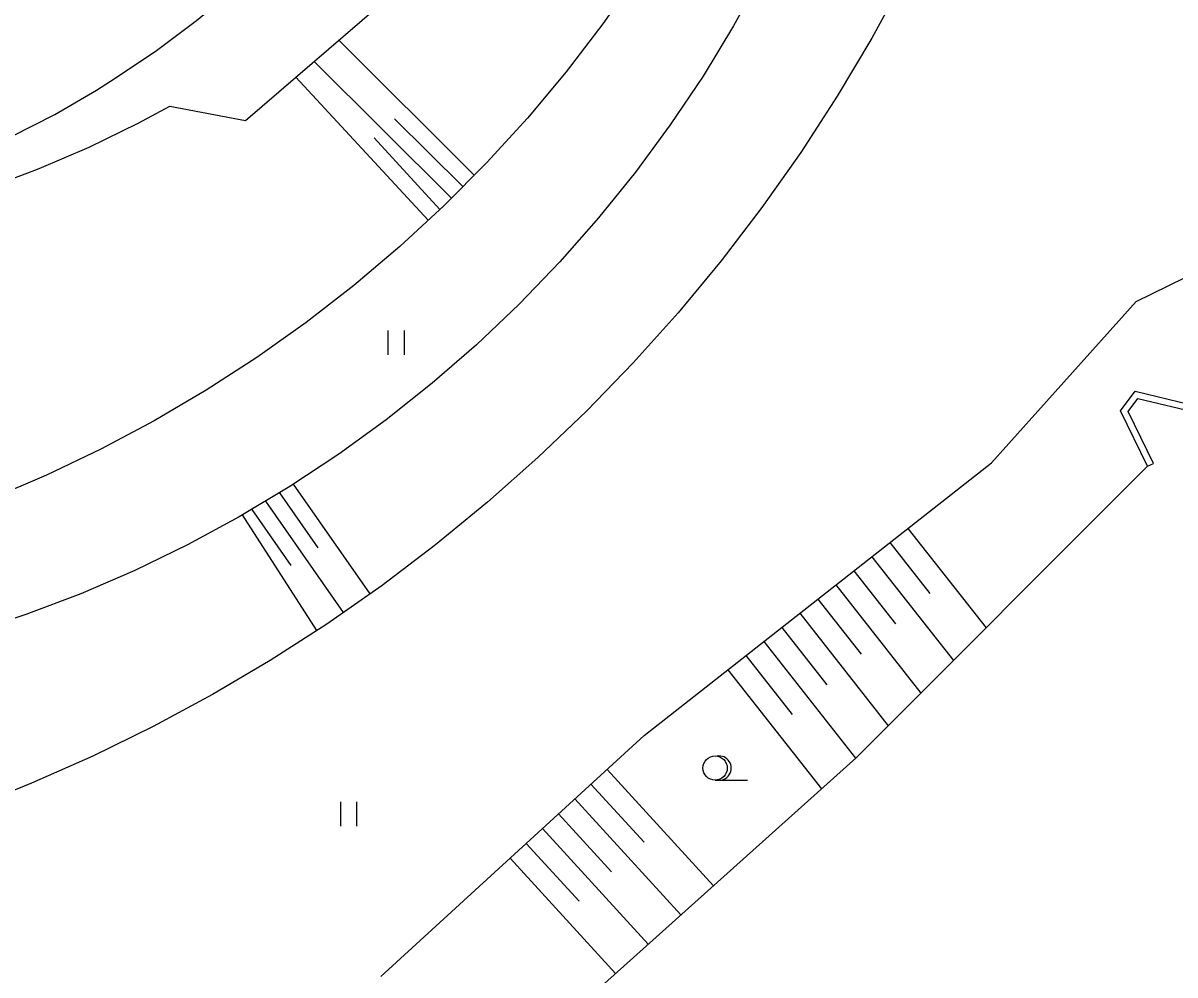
# Model space of a CAD drawing. Extents: x -539515 to -538098, y -1182060 to -1180157.
# Drawn here: x -539011.15 to -538975.56, y -1180675.45 to -1180646.04 of the extents above; entities that cross this region are included whole.
import ezdxf

# ---------------------------------------------------------------- set-up
doc = ezdxf.new("R2010")
doc.units = 0
for name, color, linetype in [('Vrstva 13', 7, 'Continuous'), ('Vrstva 27', 7, 'Continuous'), ('Vrstva 29', 7, 'Continuous'), ('Vrstva 36', 7, 'Continuous'), ('Vrstva 68', 7, 'Continuous')]:
    doc.layers.add(name, color=color, linetype=linetype)

msp = doc.modelspace()

# ---------------------------------------------------------------- linework, layer by layer
at = {"layer": 'Vrstva 13'}
for p, q in [((-539004.28, -1180649.05), (-539000.16, -1180645.51)), ((-539006.62, -1180648.61), (-539004.28, -1180649.05))]:
    msp.add_line(p, q, dxfattribs=at)
msp.add_lwpolyline([(-539012.225, -1180651.131), (-539010.65, -1180650.539), (-539009.104, -1180649.873), (-539007.592, -1180649.134), (-539006.62, -1180648.61)], dxfattribs=at)
at = {"layer": 'Vrstva 27'}
for p, q in [((-538997.206, -1180650.74), (-539001.398, -1180646.574)), ((-538997.91, -1180651.449), (-539002.159, -1180647.228)), ((-538998.635, -1180652.137), (-539002.723, -1180647.712)), ((-538997.558, -1180651.094), (-538999.668, -1180648.998)), ((-538998.268, -1180651.798), (-539000.306, -1180649.592)), ((-539000.427, -1180663.677), (-539002.792, -1180660.29)), ((-539002.027, -1180662.259), (-539003.217, -1180660.555)), ((-539002.866, -1180662.803), (-539004.075, -1180661.071)), ((-539001.247, -1180664.249), (-539003.644, -1180660.816)), ((-539002.074, -1180664.81), (-539004.368, -1180661.24)), ((-538983.808, -1180661.656), (-538981.394, -1180664.73)), ((-538984.364, -1180662.092), (-538983.131, -1180663.663)), ((-538984.92, -1180662.529), (-538982.401, -1180665.737)), ((-538985.476, -1180662.965), (-538984.19, -1180664.603)), ((-538986.032, -1180663.402), (-538983.408, -1180666.744)), ((-538986.588, -1180663.839), (-538985.25, -1180665.543)), ((-538987.144, -1180664.275), (-538984.415, -1180667.751)), ((-538987.7, -1180664.712), (-538986.309, -1180666.483)), ((-538988.256, -1180665.148), (-538985.423, -1180668.757)), ((-538988.812, -1180665.585), (-538987.381, -1180667.407)), ((-538989.368, -1180666.021), (-538986.478, -1180669.703)), ((-538993.101, -1180669.099), (-538989.815, -1180672.693)), ((-538993.601, -1180669.557), (-538991.961, -1180671.351)), ((-538994.101, -1180670.014), (-538990.825, -1180673.598)), ((-538994.601, -1180670.472), (-538992.966, -1180672.261)), ((-538995.102, -1180670.929), (-538991.835, -1180674.502)), ((-538995.602, -1180671.386), (-538993.971, -1180673.171)), ((-538996.102, -1180671.844), (-538992.845, -1180675.407))]:
    msp.add_line(p, q, dxfattribs=at)
at = {"layer": 'Vrstva 29'}
for p, q in [((-538976.753, -1180654.642), (-538969.107, -1180650.914)), ((-538981.224, -1180659.627), (-538976.753, -1180654.642)), ((-539002.404, -1180655.292), (-539003.925, -1180656.371)), ((-538998.508, -1180657.17), (-538999.928, -1180658.299)), ((-538993.738, -1180658.032), (-538995.239, -1180659.469)), ((-538991.956, -1180668.053), (-538981.224, -1180659.627)), ((-538976.401, -1180659.736), (-538985.404, -1180668.74)), ((-539007.698, -1180662.952), (-539009.364, -1180663.671)), ((-539001.762, -1180664.609), (-539003.51, -1180665.732)), ((-539000.095, -1180675.494), (-538991.956, -1180668.053)), ((-538985.404, -1180668.74), (-538994.304, -1180676.715))]:
    msp.add_line(p, q, dxfattribs=at)
for points in [[(-538990.23, -1180641.35), (-538991.164, -1180642.964), (-538992.167, -1180644.537), (-538993.236, -1180646.065), (-538994.37, -1180647.545), (-538995.566, -1180648.976)], [(-538987.52, -1180642.91), (-538988.323, -1180644.538), (-538989.196, -1180646.128), (-538990.139, -1180647.679), (-538991.149, -1180649.186), (-538992.225, -1180650.648)], [(-539008.3, -1180647.75), (-539007.023, -1180646.891), (-539005.792, -1180645.967), (-539004.611, -1180644.98), (-539003.482, -1180643.934), (-539002.877, -1180643.325)], [(-538983.93, -1180644.69), (-538984.925, -1180646.514), (-538985.989, -1180648.299), (-538987.121, -1180650.042), (-538988.32, -1180651.739)], [(-539011.506, -1180649.546), (-539010.173, -1180648.866), (-539008.878, -1180648.116), (-539008.3, -1180647.75)], [(-538995.566, -1180648.976), (-538996.823, -1180650.354), (-538998.137, -1180651.677), (-538999.507, -1180652.943), (-539000.93, -1180654.148), (-539002.404, -1180655.292)], [(-538992.225, -1180650.648), (-538993.364, -1180652.061), (-538994.564, -1180653.422), (-538995.823, -1180654.729), (-538997.139, -1180655.979), (-538998.508, -1180657.17)], [(-538988.32, -1180651.739), (-538989.582, -1180653.39), (-538990.908, -1180654.99), (-538992.294, -1180656.538), (-538993.738, -1180658.032)], [(-539003.925, -1180656.371), (-539005.491, -1180657.384), (-539007.099, -1180658.329), (-539008.746, -1180659.204), (-539010.429, -1180660.008), (-539012.144, -1180660.739)], [(-538999.928, -1180658.299), (-539001.397, -1180659.365), (-539002.911, -1180660.365), (-539004.468, -1180661.298), (-539006.065, -1180662.16), (-539007.698, -1180662.952)], [(-538995.239, -1180659.469), (-538996.795, -1180660.847), (-538998.402, -1180662.165), (-539000.058, -1180663.419), (-539001.762, -1180664.609)], [(-539009.364, -1180663.671), (-539011.06, -1180664.316), (-539012.783, -1180664.885), (-539013.72, -1180665.16)], [(-539003.51, -1180665.732), (-539005.3, -1180666.788), (-539007.13, -1180667.773), (-539008.996, -1180668.688), (-539010.895, -1180669.529), (-539011.85, -1180669.92)]]:
    msp.add_lwpolyline(points, dxfattribs=at)
at = {"layer": 'Vrstva 36'}
for p, q in [((-538999.866, -1180656.293), (-538999.866, -1180655.543)), ((-538999.366, -1180656.293), (-538999.366, -1180655.543)), ((-538989.765, -1180669.434), (-538988.765, -1180669.434)), ((-539001.333, -1180670.855), (-539001.333, -1180670.105)), ((-539000.833, -1180670.855), (-539000.833, -1180670.105))]:
    msp.add_line(p, q, dxfattribs=at)
msp.add_circle((-538989.765, -1180669.059), 0.375, dxfattribs=at)
msp.add_arc((-538989.64, -1180669.059), 0.375, 260.4059, 99.5941, dxfattribs=at)
at = {"layer": 'Vrstva 68'}
for points in [[(-538976.401, -1180659.736), (-538977.236, -1180658.018), (-538976.787, -1180657.413), (-538974.747, -1180657.904), (-538974.794, -1180658.098)], [(-538976.401, -1180659.736), (-538976.221, -1180659.649), (-538977.003, -1180658.04), (-538976.705, -1180657.638), (-538974.794, -1180658.098)]]:
    msp.add_lwpolyline(points, dxfattribs=at)

doc.saveas('drawing.dxf')
